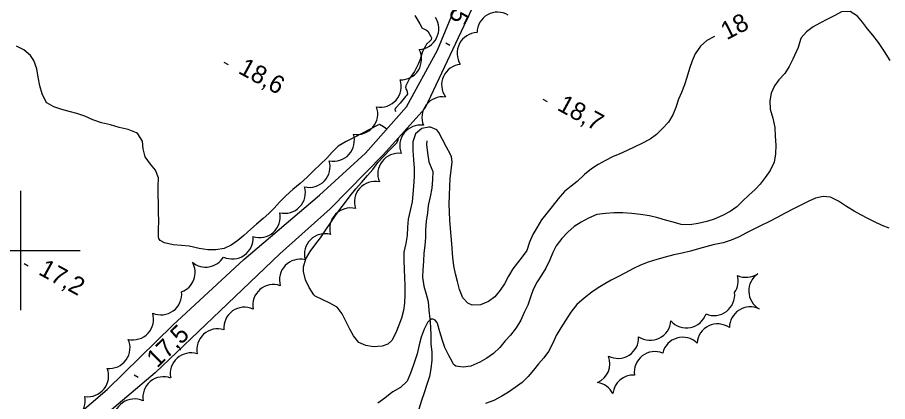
# Model space of a CAD drawing. Extents: x 219136 to 222520, y 5421589 to 5424530.
# Drawn here: x 219399.5 to 219545.1, y 5423174.7 to 5423239 of the extents above; entities that cross this region are included whole.
import ezdxf

# ---------------------------------------------------------------- set-up
doc = ezdxf.new("R2010")
doc.units = 0
for name, color, linetype in [('Level 19', 7, 'Continuous'), ('Level 2', 7, 'Continuous'), ('Level 3', 7, 'Continuous'), ('Level 4', 7, 'Continuous'), ('Level 44', 7, 'Continuous'), ('Level 61', 7, 'Continuous')]:
    doc.layers.add(name, color=color, linetype=linetype)

msp = doc.modelspace()

# ---------------------------------------------------------------- linework, layer by layer
at = {"layer": 'Level 19'}
for points in [[(219403.44, 5423167.29), (219414.53, 5423176.76), (219425.51, 5423187.5), (219437.4, 5423198.48), (219450.02, 5423209.26), (219457.75, 5423216.29), (219464.61, 5423224.01), (219469.8, 5423233.52), (219473.78, 5423243.27), (219479.54, 5423257.15), (219485.43, 5423271.17), (219489.26, 5423282.49), (219491.49, 5423293.93), (219494.08, 5423307.96), (219496.52, 5423318.51), (219499.75, 5423325.6), (219505.36, 5423332.84), (219512.93, 5423339.94), (219525.25, 5423351.05), (219534.8, 5423360.3), (219542.06, 5423367.68)], [(219544.23, 5423366.17), (219538.48, 5423359.97), (219529.41, 5423351.6), (219519.14, 5423342.41), (219511.46, 5423335.06), (219505.7, 5423327.93), (219501.79, 5423322.39), (219496.66, 5423307.58), (219494.3, 5423295.05), (219492.18, 5423284.06), (219490.51, 5423275.35), (219488.18, 5423268.37), (219482.87, 5423256.31), (219477.44, 5423244.48), (219472.8, 5423234.64), (219467.65, 5423223.74), (219460.73, 5423216.07), (219451.81, 5423206.95), (219443.42, 5423199.42), (219433.4, 5423189.91), (219422.57, 5423179.56), (219413.04, 5423171.51)]]:
    msp.add_lwpolyline(points, dxfattribs=at)
at = {"layer": 'Level 2'}
for points in [[(219545.51, 5423231.76), (219544.59, 5423233.29), (219543.56, 5423234.78), (219542.63, 5423235.99), (219541.76, 5423237.06), (219540.88, 5423238.19), (219540.06, 5423239.21), (219538.85, 5423239.98), (219537.41, 5423239.91), (219536.25, 5423239.31), (219535.03, 5423238.68), (219533.79, 5423238.04), (219532.63, 5423237.42), (219531.56, 5423236.57), (219530.65, 5423235.56), (219530.51, 5423235.31), (219530.12, 5423233.94), (219529.26, 5423231.97), (219528.62, 5423230.77), (219527.89, 5423229.6), (219526.92, 5423228.52)], [(219516.16, 5423235.79), (219516.15, 5423235.78), (219514.88, 5423235.1), (219513.79, 5423234.16), (219512.9, 5423232.9), (219512.38, 5423231.73), (219511.94, 5423230.41), (219511.52, 5423228.92), (219511.1, 5423227.7), (219510.64, 5423226.43), (219510.14, 5423225.28), (219509.67, 5423223.93), (219509.19, 5423222.68), (219508.45, 5423221.46), (219507.38, 5423220.32), (219506.44, 5423219.39), (219505.35, 5423218.59), (219504, 5423217.91), (219502.8, 5423217.33), (219501.55, 5423216.74), (219500.32, 5423216.18), (219499.1, 5423215.68), (219497.88, 5423215.06), (219496.65, 5423214.36), (219495.58, 5423213.64), (219494.38, 5423212.7), (219493.15, 5423211.53), (219492.14, 5423210.74), (219491.06, 5423209.84)], [(219412.13, 5423221.86), (219410.75, 5423222.48), (219409.46, 5423222.92), (219408.18, 5423223.22), (219406.92, 5423223.55), (219405.61, 5423224.04), (219404.43, 5423224.69), (219404.23, 5423224.94), (219403.63, 5423226.19), (219403.23, 5423227.56), (219402.98, 5423228.97), (219402.72, 5423230.4), (219402.22, 5423231.75), (219401.66, 5423232.63), (219400.59, 5423233.55), (219399.37, 5423234.17)], [(219526.92, 5423228.52), (219526.16, 5423227.53), (219525.61, 5423226.29), (219525.4, 5423225.04), (219525.46, 5423223.65), (219525.93, 5423222.13), (219526.21, 5423220.55), (219526.29, 5423219.11), (219526.42, 5423217.59), (219526.33, 5423216.17), (219526.1, 5423214.76), (219525.46, 5423213.4), (219524.62, 5423212.2), (219523.79, 5423211.1), (219522.93, 5423210.19), (219521.9, 5423209.23), (219520.84, 5423208.23), (219519.87, 5423207.32), (219518.79, 5423206.51), (219517.49, 5423205.84), (219516.1, 5423205.23), (219514.84, 5423204.85), (219513.41, 5423204.49), (219511.99, 5423204.28), (219510.58, 5423204.34), (219509.23, 5423204.73), (219507.96, 5423205.09), (219506.65, 5423205.44), (219505.25, 5423205.78), (219503.76, 5423206.04), (219502.29, 5423206.2), (219500.83, 5423206.3), (219499.32, 5423206.27), (219497.92, 5423206.17), (219496.46, 5423206.01), (219495.08, 5423205.42), (219493.82, 5423204.76), (219492.67, 5423204.03), (219491.6, 5423203.09), (219490.6, 5423202.01), (219489.67, 5423200.78), (219489.08, 5423199.64), (219488.59, 5423198.44), (219487.9, 5423197.07), (219487.21, 5423195.88), (219486.48, 5423194.74), (219485.82, 5423193.5), (219485.36, 5423192.2), (219484.9, 5423190.87), (219484.3, 5423189.65), (219483.74, 5423188.34), (219482.96, 5423187.04), (219481.99, 5423185.84), (219481.13, 5423184.87), (219480.23, 5423183.77), (219479.17, 5423182.8), (219478.04, 5423181.97), (219476.87, 5423181.33), (219475.35, 5423180.68), (219474.07, 5423180.47), (219472.88, 5423180.63), (219472.62, 5423180.81), (219472.41, 5423181.05), (219472.28, 5423181.3), (219471.69, 5423182.44)], [(219461.32, 5423220.31), (219460.73, 5423220.66), (219460.06, 5423221.08), (219459.81, 5423220.95), (219458.5, 5423220.28), (219457.15, 5423219.58), (219455.82, 5423218.9), (219454.53, 5423218.24), (219453.17, 5423217.43), (219452.19, 5423216.45), (219451.27, 5423215.45), (219450.14, 5423214.38), (219449.1, 5423213.38), (219447.99, 5423212.26), (219446.83, 5423211.22), (219445.59, 5423210.19), (219444.42, 5423209.12), (219443.36, 5423208.07), (219442.44, 5423207.1), (219441.54, 5423206.2), (219440.6, 5423205.35), (219439.49, 5423204.4), (219438.53, 5423203.55), (219437.4, 5423202.49), (219436.4, 5423201.65), (219435.28, 5423200.91), (219434.07, 5423200.35), (219432.72, 5423200.1), (219431.37, 5423200.1), (219429.89, 5423200.31), (219428.25, 5423200.72), (219426.93, 5423200.82), (219425.57, 5423200.96), (219424.13, 5423201.28), (219423.39, 5423201.67), (219423.18, 5423202.02), (219423.12, 5423202.29), (219423.13, 5423203.55), (219423.17, 5423204.92), (219423.11, 5423206.4), (219423.1, 5423207.86), (219423.04, 5423209.24), (219423.07, 5423210.68), (219423.09, 5423212.14), (219422.62, 5423213.41), (219421.76, 5423214.45), (219420.88, 5423215.64), (219420.53, 5423217.02), (219420.41, 5423218.29), (219419.67, 5423219.52), (219419.4, 5423219.7), (219418.04, 5423220.21), (219416.54, 5423220.59), (219415.05, 5423220.99), (219413.58, 5423221.36), (219412.13, 5423221.86)], [(219471.89, 5423216.16), (219471.31, 5423217.28), (219470.63, 5423218.58), (219470.04, 5423219.72), (219469.7, 5423220.16), (219468.64, 5423220.64), (219468.33, 5423220.64), (219467.17, 5423220.39), (219466.1, 5423219.52), (219465.65, 5423218.18), (219465.64, 5423216.72), (219465.76, 5423215.15), (219465.86, 5423213.78), (219465.87, 5423212.39), (219465.79, 5423210.71), (219465.69, 5423209.42), (219465.54, 5423208.14), (219465.21, 5423206.67), (219464.87, 5423205.25), (219464.78, 5423203.9), (219464.69, 5423202.49), (219464.47, 5423201.17), (219464.16, 5423199.72), (219464.15, 5423198.31), (219464.23, 5423196.82), (219464.27, 5423195.48), (219464.3, 5423194.15), (219464.33, 5423192.56), (219464.29, 5423191.21), (219464.09, 5423189.97), (219463.79, 5423188.71), (219463.33, 5423187.49), (219462.83, 5423186.24), (219462.16, 5423184.95), (219461.46, 5423184.32), (219460.54, 5423183.98), (219459.08, 5423183.9), (219457.79, 5423184.12), (219456.6, 5423184.59), (219455.71, 5423185.71), (219455.14, 5423186.84), (219454.51, 5423188.09), (219453.82, 5423189.38), (219453.02, 5423190.53), (219451.64, 5423191.27), (219450.51, 5423191.83), (219449.34, 5423192.39), (219449.12, 5423192.59), (219448.29, 5423193.82), (219447.73, 5423195.08), (219447.38, 5423196.48), (219447.35, 5423197.25), (219447.77, 5423198.58), (219448.49, 5423199.81), (219449.45, 5423201.13), (219450.21, 5423202.13), (219451.1, 5423203.45), (219451.92, 5423204.68), (219452.7, 5423205.83), (219453.46, 5423206.86), (219454.38, 5423208.1), (219455.17, 5423209.13), (219456.13, 5423210.33), (219457.06, 5423211.39), (219458.1, 5423212.53)], [(219458.1, 5423212.53), (219458.96, 5423213.57), (219459.81, 5423214.71), (219460.83, 5423215.8), (219461.84, 5423216.85), (219462.94, 5423217.93), (219463.24, 5423218.57), (219463.09, 5423218.68)], [(219491.06, 5423209.84), (219489.99, 5423208.63), (219489, 5423207.37), (219488.08, 5423206.24), (219487.2, 5423205.1), (219486.43, 5423203.8), (219485.73, 5423202.66), (219485.2, 5423201.42), (219484.72, 5423200.02), (219483.98, 5423198.95), (219483.17, 5423197.95), (219482.39, 5423196.92), (219481.65, 5423195.69), (219480.98, 5423194.44), (219480.29, 5423193.35), (219479.4, 5423192.24), (219478.31, 5423191.47), (219476.96, 5423190.89), (219475.61, 5423190.88), (219474.89, 5423191.17), (219474.02, 5423192.11), (219473.48, 5423193.5), (219473.15, 5423194.84), (219472.83, 5423196.07), (219472.55, 5423197.41), (219472.37, 5423198.81), (219472.18, 5423201.14), (219472.09, 5423202.4), (219471.96, 5423203.67), (219471.83, 5423205.08), (219471.8, 5423206.45), (219471.76, 5423207.72), (219471.81, 5423209.23), (219471.86, 5423210.7), (219471.93, 5423212.04), (219472.08, 5423213.41), (219472.25, 5423214.83), (219472.14, 5423215.68), (219471.89, 5423216.16)], [(219545.39, 5423203.76), (219544.2, 5423204.2), (219542.91, 5423204.79), (219541.78, 5423205.35), (219540.65, 5423205.99), (219539.5, 5423206.6), (219538.21, 5423207.34), (219536.88, 5423208.24), (219535.53, 5423208.9), (219534.32, 5423209.02), (219533.05, 5423208.76), (219531.9, 5423208.26), (219530.6, 5423207.59), (219529.35, 5423206.94), (219527.95, 5423206.22), (219526.6, 5423205.53), (219525.23, 5423204.82), (219523.82, 5423204.1)], [(219523.82, 5423204.1), (219522.51, 5423203.45), (219521.39, 5423202.88), (219520.26, 5423202.29), (219518.94, 5423201.71), (219517.57, 5423201.3), (219515.91, 5423200.92), (219514.7, 5423200.6), (219513.44, 5423200.25), (219512.1, 5423199.89), (219510.73, 5423199.57), (219509.34, 5423199.25), (219507.91, 5423198.9), (219506.47, 5423198.49), (219505.02, 5423198.04), (219503.75, 5423197.54), (219502.61, 5423196.98), (219501.16, 5423196.23), (219499.98, 5423195.62), (219498.87, 5423195.05), (219497.78, 5423194.43), (219496.69, 5423193.75), (219495.63, 5423193.03), (219494.32, 5423192.02), (219493.13, 5423190.96), (219492.11, 5423189.69), (219491.23, 5423188.31), (219490.44, 5423187.06), (219489.65, 5423185.79), (219489.1, 5423184.48), (219488.36, 5423183.12), (219487.61, 5423182.07), (219486.71, 5423181.04), (219485.86, 5423180.01), (219484.98, 5423178.92), (219483.96, 5423177.95), (219482.79, 5423177.08), (219481.67, 5423176.29), (219480.57, 5423175.63), (219479.22, 5423174.94), (219477.8, 5423174.39)], [(219471.69, 5423182.44), (219471.03, 5423183.76), (219470.63, 5423184.97), (219470.2, 5423186.39), (219469.81, 5423187.77), (219469.66, 5423188.02), (219469.32, 5423188.42), (219469.08, 5423188.53), (219468.77, 5423188.52), (219468.49, 5423188.37), (219468.11, 5423187.97), (219467.56, 5423186.83), (219467.04, 5423185.52), (219466.71, 5423184.21), (219466.4, 5423182.74), (219465.79, 5423180.88), (219465.25, 5423179.51), (219464.7, 5423178.17), (219463.61, 5423177.11), (219462.32, 5423176.39), (219461.85, 5423176.03), (219460.98, 5423175.28), (219459.79, 5423174.48)]]:
    msp.add_lwpolyline(points, dxfattribs=at)
at = {"layer": 'Level 3'}
for p, q in [((219471.17, 5423234.71), (219471.87, 5423234.33)), ((219434.05, 5423231.48), (219434.75, 5423231.1)), ((219487.42, 5423225.31), (219488.13, 5423224.93)), ((219400.61, 5423197.83), (219401.31, 5423197.45)), ((219419.01, 5423179.22), (219419.72, 5423178.84))]:
    msp.add_line(p, q, dxfattribs=at)
at = {"layer": 'Level 4'}
for points in [[(219465.99, 5423239.27), (219466.69, 5423238.16), (219466.83, 5423237.89), (219467.23, 5423237.19), (219467.49, 5423237.08), (219467.96, 5423236.86), (219468.15, 5423236.67), (219468.7, 5423235.81), (219468.79, 5423235.54), (219468.72, 5423235.25), (219468.56, 5423235.06), (219467.95, 5423234.49), (219467.79, 5423234.19), (219467.3, 5423233.26), (219466.89, 5423231.93), (219466.58, 5423231.18), (219465.94, 5423229.93), (219465.09, 5423228.76), (219464.48, 5423227.56), (219464.46, 5423227.28), (219464.5, 5423227.01), (219464.64, 5423226.74), (219464.75, 5423226.19), (219464.62, 5423225.94), (219464.45, 5423225.74), (219463.54, 5423224.63), (219462.81, 5423223.87), (219462.67, 5423223.64), (219462.69, 5423223.39), (219462.77, 5423223.23)], [(219468.03, 5423218.36), (219467.95, 5423217.74), (219468.12, 5423216.31), (219468.35, 5423214.81), (219468.43, 5423214.56), (219468.99, 5423213.22), (219468.95, 5423211.86), (219468.83, 5423210.45), (219468.57, 5423208.99), (219468.24, 5423207.54), (219468.1, 5423206.27), (219467.87, 5423204.91), (219467.76, 5423203.43), (219467.77, 5423202.18), (219467.69, 5423200.83), (219467.53, 5423199.57), (219467.46, 5423198.23), (219467.31, 5423196.78), (219467.29, 5423195.52), (219467.48, 5423194.06), (219467.92, 5423192.69), (219468.22, 5423191.49), (219468.36, 5423190), (219468.48, 5423188.58), (219468.6, 5423187.23), (219468.68, 5423185.71), (219468.68, 5423184.35), (219468.82, 5423183.04), (219468.87, 5423181.66), (219468.68, 5423180.21), (219468.43, 5423178.91), (219468.03, 5423177.59), (219467.54, 5423176.18), (219467.12, 5423174.9), (219466.65, 5423173.49)]]:
    msp.add_lwpolyline(points, dxfattribs=at)
at = {"layer": 'Level 44'}
for centre, start, end in [((219466.54, 5423237.07), 273.3583, 33.3583), ((219479.86, 5423236.4), 59.3313, 179.3313), ((219476.53, 5423232.98), 92.2947, 212.2947), ((219463.67, 5423232.01), 267.5015, 27.5015), ((219473.94, 5423227.68), 95.4555, 215.4555), ((219460.25, 5423227.43), 258.968, 18.968), ((219470.64, 5423222.24), 82.1844, 202.1844), ((219456.33, 5423222.85), 259.8505, 19.8505), ((219466.93, 5423217.51), 81.6807, 201.6807), ((219452.42, 5423218.39), 257.7203, 17.7203), ((219463.26, 5423212.79), 82.4362, 202.4362), ((219448.36, 5423214.02), 256.539, 16.539), ((219459.34, 5423208.08), 78.0801, 198.0801), ((219444.23, 5423209.68), 256.1566, 16.1566), ((219455.21, 5423203.65), 75.9716, 195.9716), ((219440, 5423205.61), 251.7385, 11.7385), ((219450.97, 5423199.35), 74.8434, 194.8434), ((219435.47, 5423202.04), 244.7908, 4.7908), ((219431.02, 5423200.68), 230.2108, 329.1341), ((219446.81, 5423195.09), 76.3763, 196.3763), ((219425.78, 5423196.33), 290.2108, 29.1341), ((219516.64, 5423194.92), 325.8846, 15.3303), ((219521.45, 5423198.97), 244.889, 303.884), ((219525.34, 5423193.24), 124.4132, 239.8881), ((219442.34, 5423190.85), 70.6977, 190.6977), ((219423.53, 5423192.7), 246.3143, 6.3143), ((219516.06, 5423192.58), 247.2452, 6.4711), ((219418.82, 5423188.51), 256.9923, 16.9923), ((219437.49, 5423187.06), 65.2651, 185.2651), ((219511.45, 5423190.51), 221.1639, 341.1639), ((219522.1, 5423187.11), 64.4132, 179.8881), ((219505.38, 5423188.46), 236.1065, 356.1065), ((219432.98, 5423183.44), 72.2976, 192.2976), ((219516.68, 5423184.26), 55.617, 175.617), ((219414.88, 5423183.73), 264.009, 24.009), ((219499.99, 5423185.42), 242.7818, 2.7818), ((219510.83, 5423182.03), 46.2328, 166.2328), ((219428.53, 5423179.41), 72.0956, 192.0956), ((219495.18, 5423181.08), 293.8391, 21.3506), ((219506.16, 5423179.64), 67.8336, 187.8336), ((219411.3, 5423179.01), 261.6131, 21.6131), ((219502.58, 5423175.71), 87.4532, 173.8391), ((219423.94, 5423175.43), 69.7061, 189.7061), ((219496.06, 5423174.48), 27.4532, 81.3506), ((219407.39, 5423174.94), 250.627, 10.627), ((219419.07, 5423171.71), 64.9892, 184.9892)]:
    msp.add_arc(centre, 3.46, start, end, dxfattribs=at)
at = {"layer": 'Level 61'}
for points in [[(219400, 5423210), (219400, 5423200), (219400, 5423190)], [(219390, 5423200), (219400, 5423200), (219410, 5423200)]]:
    msp.add_lwpolyline(points, dxfattribs=at)

# ---------------------------------------------------------------- texts
at = {"layer": 'Level 2'}
msp.add_text('18', height=3, rotation=27.2429, dxfattribs=at).set_placement((219518.18, 5423235.14))
at = {"layer": 'Level 3'}
for s, rotation, p in [('18,5', 244.0919, (219474.98, 5423245.76)), ('18,6', 331.383, (219436.29, 5423229.74)), ('18,7', 331.383, (219489.66, 5423223.58)), ('17,2', 331.383, (219402.85, 5423196.09)), ('17,5', 44.5212, (219422.89, 5423180.25))]:
    msp.add_text(s, height=3, rotation=rotation, dxfattribs=at).set_placement(p)

doc.saveas('drawing.dxf')
